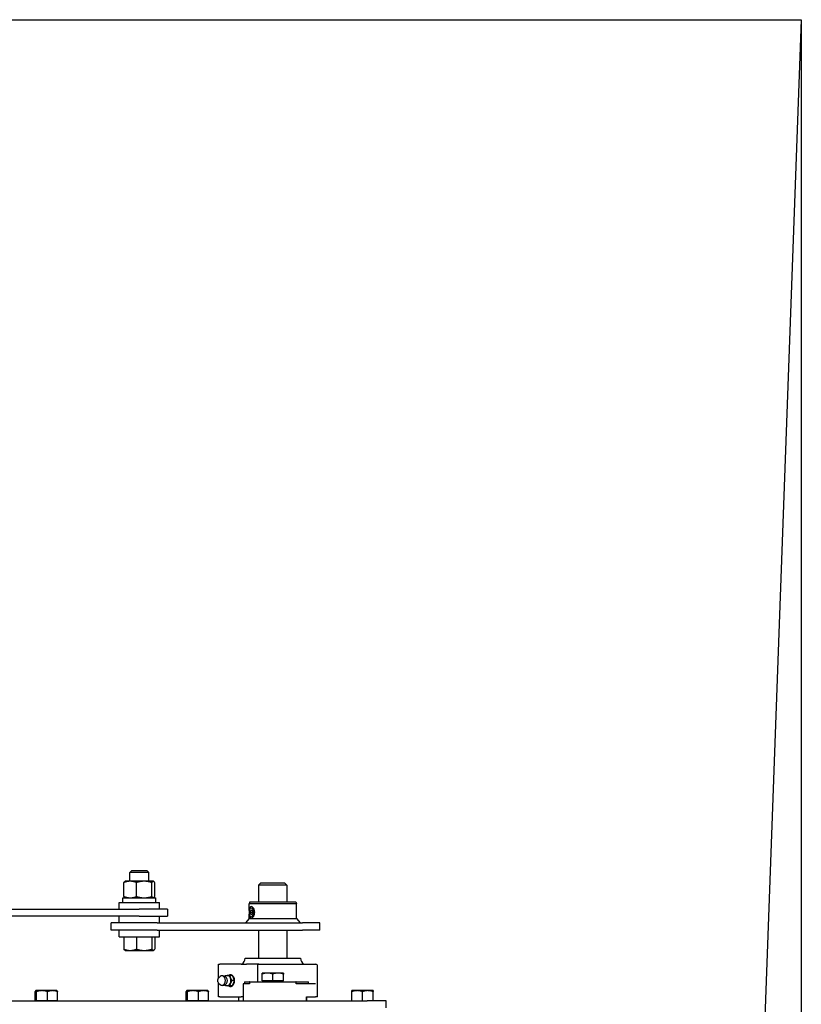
# Model space of a CAD drawing. Header units: inches. Extents: x 24 to 1128, y -58 to 748.
# Tile 610 of 656: x 546 to 566, y 651 to 677. Entities that reach past the tile are written whole.
import ezdxf

# ---------------------------------------------------------------- set-up
doc = ezdxf.new("R2010")
doc.units = ezdxf.units.IN
doc.header["$LTSCALE"] = 32
doc.header["$MEASUREMENT"] = 0
doc.layers.add('Visible (ANSI)', color=7, linetype='Continuous', lineweight=30)

msp = doc.modelspace()

# ---------------------------------------------------------------- linework, layer by layer
at = {"layer": 'Visible (ANSI)'}
for p, q in [((514.34313, 677.43978), (566.34313, 677.43978)), ((566.34313, 677.43978), (565.34313, 650.06478)), ((566.34313, 677.43978), (566.34313, 572.68978)), ((548.60479, 654.88778), (548.5576, 654.84201)), ((549.0576, 654.84201), (548.5576, 654.84201)), ((548.5576, 654.60678), (548.5576, 654.84201)), ((548.60479, 654.88778), (549.01041, 654.88778)), ((549.01041, 654.88778), (549.0576, 654.84201)), ((549.0576, 654.60678), (549.0576, 654.84201)), ((548.40053, 654.20227), (548.40053, 654.57329)), ((548.4326, 654.60678), (548.42674, 654.6034)), ((548.56623, 654.60678), (548.4326, 654.60678)), ((548.93545, 654.60678), (548.56623, 654.60678)), ((548.73192, 654.20227), (548.73192, 654.57329)), ((549.17683, 654.60678), (548.93545, 654.60678)), ((549.13899, 654.20227), (549.13899, 654.57329)), ((549.1826, 654.60678), (549.17683, 654.60678)), ((549.1826, 654.60678), (549.18846, 654.6034)), ((549.21467, 654.20227), (549.21467, 654.57329)), ((552.03063, 654.56478), (551.96813, 654.50228)), ((552.71813, 654.50228), (551.96813, 654.50228)), ((551.96813, 654.50228), (551.96813, 654.06478)), ((552.03063, 654.56478), (552.65563, 654.56478)), ((552.65563, 654.56478), (552.71813, 654.50228)), ((552.71813, 654.50228), (552.71813, 654.06478)), ((548.4326, 654.16878), (548.42674, 654.17216)), ((549.1826, 654.16878), (549.18846, 654.17216)), ((548.2761, 654.04378), (549.3391, 654.04378)), ((548.2761, 653.86678), (548.2761, 654.04378)), ((548.3731, 654.16878), (549.2421, 654.16878)), ((548.3731, 654.04378), (548.3731, 654.16878)), ((549.2421, 654.04378), (549.2421, 654.16878)), ((549.3391, 653.86678), (549.3391, 654.04378)), ((551.7332, 654.06478), (551.71813, 654.00853)), ((552.96813, 654.00853), (551.71813, 654.00853)), ((551.71813, 653.83003), (551.71813, 654.00853)), ((551.7332, 654.06478), (552.95306, 654.06478)), ((552.95306, 654.06478), (552.96813, 654.00853)), ((552.96813, 653.62407), (552.96813, 654.00853)), ((524.8076, 653.86678), (548.8076, 653.86678)), ((548.8076, 653.67928), (524.8076, 653.67928)), ((548.2761, 653.50228), (548.2761, 653.67928)), ((549.5576, 653.86678), (548.8076, 653.86678)), ((548.8076, 653.67928), (549.5576, 653.67928)), ((549.3391, 653.50228), (549.3391, 653.67928)), ((549.5576, 653.86678), (549.5576, 653.67928)), ((551.71813, 653.62407), (551.71813, 653.73703)), ((551.74713, 653.78353), (551.75989, 653.83766)), ((551.74713, 653.78353), (551.79819, 653.78353)), ((551.75989, 653.7294), (551.74713, 653.78353)), ((551.75989, 653.83766), (551.78542, 653.83766)), ((551.78542, 653.7294), (551.75989, 653.7294)), ((551.78542, 653.83766), (551.79819, 653.78353)), ((551.79819, 653.78353), (551.78542, 653.7294)), ((549.28224, 653.50228), (548.0576, 653.50228)), ((548.0576, 653.31478), (548.0576, 653.50228)), ((549.28224, 653.50228), (553.1342, 653.50228)), ((551.71813, 653.62407), (551.62126, 653.50228)), ((551.71813, 653.62407), (551.77266, 653.62407)), ((551.77266, 653.62407), (552.96813, 653.62407)), ((552.96813, 653.62407), (553.065, 653.50228)), ((553.59313, 653.50228), (553.1342, 653.50228)), ((553.59313, 653.31478), (553.59313, 653.50228)), ((549.28224, 653.31478), (548.0576, 653.31478)), ((548.2761, 653.13778), (548.2761, 653.31478)), ((548.2761, 653.13778), (549.3391, 653.13778)), ((548.40053, 653.13778), (548.40053, 652.80727)), ((548.73192, 653.13778), (548.73192, 652.80727)), ((549.13899, 653.13778), (549.13899, 652.80727)), ((549.21467, 653.13778), (549.21467, 652.80727)), ((549.28224, 653.31478), (553.1342, 653.31478)), ((549.3391, 653.13778), (549.3391, 653.31478)), ((551.96813, 653.31478), (551.96813, 652.56478)), ((552.71813, 653.31478), (552.71813, 652.56478)), ((553.59313, 653.31478), (553.1342, 653.31478)), ((548.4326, 652.77378), (548.42674, 652.77716)), ((548.4326, 652.77378), (548.56623, 652.77378)), ((548.56623, 652.77378), (548.93545, 652.77378)), ((548.93545, 652.77378), (549.17683, 652.77378)), ((549.17683, 652.77378), (549.1826, 652.77378)), ((549.1826, 652.77378), (549.18846, 652.77716)), ((550.90915, 652.40853), (550.93844, 652.40853)), ((550.90915, 652.04262), (550.90915, 652.40853)), ((551.50412, 652.40853), (550.93844, 652.40853)), ((551.50412, 652.40853), (551.64554, 652.40853)), ((551.60888, 652.56478), (553.07738, 652.56478)), ((551.97422, 652.40853), (551.64554, 652.40853)), ((551.93506, 652.35853), (551.93506, 651.93978)), ((551.97422, 652.40853), (553.48063, 652.40853)), ((553.53063, 651.53978), (553.53063, 652.35853)), ((551.26883, 652.11195), (551.20272, 652.11195)), ((552.20251, 652.17416), (552.06188, 652.17416)), ((552.06188, 651.96478), (552.06188, 652.14904)), ((552.48376, 652.17416), (552.20251, 652.17416)), ((552.34313, 651.96478), (552.34313, 652.14904)), ((552.62438, 652.17416), (552.48376, 652.17416)), ((552.62438, 651.96478), (552.62438, 652.14904)), ((550.90915, 651.53978), (550.90915, 651.90569)), ((550.91664, 652.05053), (550.94894, 652.07992)), ((550.91664, 651.89778), (550.94894, 651.86839)), ((551.26883, 651.83636), (551.20272, 651.83636)), ((551.32509, 651.97415), (551.25898, 651.97415)), ((551.56103, 651.88978), (551.56103, 651.43978)), ((551.72291, 651.88978), (551.56103, 651.88978)), ((551.58971, 651.93978), (551.58971, 651.88978)), ((551.58971, 651.93978), (551.72291, 651.93978)), ((551.72291, 651.93978), (551.72291, 651.88978)), ((551.73401, 651.93978), (551.72291, 651.93978)), ((551.73401, 651.93978), (552.95225, 651.93978)), ((552.34313, 651.96478), (552.06188, 651.96478)), ((552.09001, 651.96478), (552.09001, 651.93978)), ((552.62438, 651.96478), (552.34313, 651.96478)), ((552.59626, 651.96478), (552.59626, 651.93978)), ((552.96336, 651.93978), (552.95225, 651.93978)), ((552.96336, 651.93978), (553.28762, 651.93978)), ((552.96336, 651.88978), (552.96336, 651.93978)), ((553.47224, 651.88978), (552.96336, 651.88978)), ((553.28762, 651.88978), (553.28762, 651.93978)), ((546.04604, 651.43978), (546.04604, 651.68269)), ((546.06213, 651.70778), (546.06043, 651.7068)), ((546.06383, 651.70778), (546.06213, 651.70778)), ((546.23015, 651.70778), (546.06383, 651.70778)), ((546.08161, 651.43978), (546.08161, 651.68269)), ((546.50946, 651.70778), (546.23015, 651.70778)), ((546.3787, 651.43978), (546.3787, 651.68269)), ((546.62413, 651.70778), (546.50946, 651.70778)), ((546.62413, 651.70778), (546.62584, 651.7068)), ((546.64022, 651.43978), (546.64022, 651.68269)), ((550.04604, 651.43978), (550.04604, 651.68269)), ((550.06213, 651.70778), (550.06043, 651.7068)), ((550.06383, 651.70778), (550.06213, 651.70778)), ((550.23015, 651.70778), (550.06383, 651.70778)), ((550.08161, 651.43978), (550.08161, 651.68269)), ((550.50946, 651.70778), (550.23015, 651.70778)), ((550.3787, 651.43978), (550.3787, 651.68269)), ((550.62413, 651.70778), (550.50946, 651.70778)), ((550.62413, 651.70778), (550.62584, 651.7068)), ((550.64022, 651.43978), (550.64022, 651.68269)), ((554.57763, 651.70778), (554.43713, 651.70778)), ((554.43713, 651.43978), (554.43713, 651.68268)), ((554.85863, 651.70778), (554.57763, 651.70778)), ((554.71813, 651.43978), (554.71813, 651.68268)), ((554.99913, 651.70778), (554.85863, 651.70778)), ((554.99913, 651.43978), (554.99913, 651.68268)), ((525.84313, 651.43978), (554.84313, 651.43978)), ((546.06383, 651.43978), (546.04604, 651.43978)), ((546.06213, 651.43978), (546.06213, 651.43978)), ((546.08161, 651.43978), (546.06383, 651.43978)), ((546.23015, 651.43978), (546.08161, 651.43978)), ((546.3787, 651.43978), (546.23015, 651.43978)), ((546.50946, 651.43978), (546.3787, 651.43978)), ((546.64022, 651.43978), (546.50946, 651.43978)), ((546.62413, 651.43978), (546.62413, 651.43978)), ((550.06383, 651.43978), (550.04604, 651.43978)), ((550.06213, 651.43978), (550.06213, 651.43978)), ((550.08161, 651.43978), (550.06383, 651.43978)), ((550.23015, 651.43978), (550.08161, 651.43978)), ((550.3787, 651.43978), (550.23015, 651.43978)), ((550.50946, 651.43978), (550.3787, 651.43978)), ((550.64022, 651.43978), (550.50946, 651.43978)), ((550.62413, 651.43978), (550.62413, 651.43978)), ((550.93844, 651.53978), (550.90915, 651.53978)), ((550.93844, 651.53978), (551.50412, 651.53978)), ((551.4457, 651.43978), (551.4457, 651.53978)), ((551.55993, 651.53978), (551.50412, 651.53978)), ((551.55993, 651.53978), (551.55993, 651.43978)), ((553.23836, 651.53978), (553.47224, 651.53978)), ((553.23836, 651.43978), (553.23836, 651.53978)), ((553.24057, 651.43978), (553.24057, 651.53978)), ((553.53063, 651.53978), (553.47224, 651.53978)), ((555.34313, 651.43978), (554.84313, 651.43978)), ((555.34313, 651.25228), (555.34313, 651.43978))]:
    msp.add_line(p, q, dxfattribs=at)
for centre, radius, start, end in [((551.42138, 652.56478), 0.1875, 303.55731, 0), ((553.26488, 652.56478), 0.1875, 180, 236.44269), ((553.48063, 652.35853), 0.05, 0, 90), ((551.01375, 651.97415), 0.12795, 35.043536, 105.134486), ((551.01375, 651.97415), 0.12795, 254.865514, 324.956464)]:
    msp.add_arc(centre, radius, start, end, dxfattribs=at)
for centre, major_axis, ratio, start_param, end_param in [((551.77907, 653.78353), (0, 0.15625), 0.40848832, 0.0499045, 0.6410601), ((551.77907, 653.78353), (0, 0.15625), 0.40848832, 0.6410601, 2.50053255), ((551.77907, 653.78353), (0, -0.15625), 0.40848832, 5.6421252, 6.23328081), ((551.77907, 653.78353), (0, -0.15625), 0.40848832, 0.6410601, 2.50053255), ((550.99704, 651.97415), (0, 0.12575), 0.70710678, 2.5699821, 6.85479586), ((551.13776, 651.97415), (0, 0.1378), 0.70710678, 0, 0.63680804), ((551.13776, 651.97415), (0, 0.1378), 0.70710678, 5.23598776, 6.28318531), ((551.22128, 651.97415), (0, -0.15625), 0.70710678, 5.79224464, 9.91571863), ((551.24338, 651.97415), (0, -0.125), 0.70710678, 0.50126686, 2.6403258), ((551.13776, 651.97415), (0, -0.1378), 0.70710678, 5.64637727, 6.28318531), ((551.06613, 651.97415), (0, -0.10433), 0.70710678, 0.78949219, 2.35210046), ((551.13776, 651.97415), (0, -0.1378), 0.70710678, 0, 1.04719755), ((551.13776, 651.97415), (0, -0.1378), 0.70710678, 1.04719755, 2.0943951)]:
    msp.add_ellipse(centre, major_axis=major_axis, ratio=ratio, start_param=start_param, end_param=end_param, dxfattribs=at)
msp.add_ellipse((551.77266, 653.78353), major_axis=(0, -0.1232), ratio=0.40848832, dxfattribs=at)
for points, weights in [([(548.56623, 654.60678), (548.48933, 654.60678), (548.40053, 654.57329)], [1, 1.0379548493, 1]), ([(548.40053, 654.57329), (548.41447, 654.59632), (548.42674, 654.6034)], [1, 1.02579049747, 1.01653146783]), ([(548.73192, 654.57329), (548.64312, 654.60678), (548.56623, 654.60678)], [1, 1.0379548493, 1]), ([(548.93545, 654.60678), (548.84099, 654.60678), (548.73192, 654.57329)], [1, 1.0379548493, 1]), ([(549.13899, 654.57329), (549.02991, 654.60678), (548.93545, 654.60678)], [1, 1.0379548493, 1]), ([(549.17683, 654.60678), (549.15927, 654.60678), (549.13899, 654.57329)], [1, 1.0379548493, 1]), ([(549.21467, 654.57329), (549.19439, 654.60678), (549.17683, 654.60678)], [1, 1.0379548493, 1]), ([(548.42674, 654.17216), (548.41447, 654.17924), (548.40053, 654.20227)], [1.01653146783, 1.02579049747, 1]), ([(548.40053, 654.20227), (548.48933, 654.16878), (548.56623, 654.16878)], [1, 1.0379548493, 1]), ([(548.56623, 654.16878), (548.64312, 654.16878), (548.73192, 654.20227)], [1, 1.0379548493, 1]), ([(548.73192, 654.20227), (548.84099, 654.16878), (548.93545, 654.16878)], [1, 1.0379548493, 1]), ([(548.93545, 654.16878), (549.02991, 654.16878), (549.13899, 654.20227)], [1, 1.0379548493, 1]), ([(549.13899, 654.20227), (549.15927, 654.16878), (549.17683, 654.16878)], [1, 1.0379548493, 1]), ([(549.17683, 654.16878), (549.19439, 654.16878), (549.21467, 654.20227)], [1, 1.0379548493, 1]), ([(548.40053, 652.80727), (548.48933, 652.77378), (548.56623, 652.77378)], [1, 1.0379548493, 1]), ([(548.42674, 652.77716), (548.41447, 652.78424), (548.40053, 652.80727)], [1.01653146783, 1.02579049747, 1]), ([(548.56623, 652.77378), (548.64312, 652.77378), (548.73192, 652.80727)], [1, 1.0379548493, 1]), ([(548.73192, 652.80727), (548.84099, 652.77378), (548.93545, 652.77378)], [1, 1.0379548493, 1]), ([(548.93545, 652.77378), (549.02991, 652.77378), (549.13899, 652.80727)], [1, 1.0379548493, 1]), ([(549.13899, 652.80727), (549.15927, 652.77378), (549.17683, 652.77378)], [1, 1.0379548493, 1]), ([(549.17683, 652.77378), (549.19439, 652.77378), (549.21467, 652.80727)], [1, 1.0379548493, 1]), ([(551.07479, 652.08661), (551.08172, 652.09876), (551.09021, 652.11195)], [1.01723833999, 1.0132325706, 1]), ([(551.09021, 652.11195), (551.11166, 652.11195), (551.13776, 652.11195)], [1, 1.0379548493, 1]), ([(551.13776, 652.11195), (551.16387, 652.11195), (551.20272, 652.11195)], [1, 1.0379548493, 1]), ([(551.20272, 652.11195), (551.20909, 652.07503), (551.22215, 652.04305)], [1, 1.0379548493, 1]), ([(551.30566, 652.04305), (551.29261, 652.07503), (551.26883, 652.11195)], [1, 1.0379548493, 1]), ([(552.06188, 652.14904), (552.06188, 652.17416), (552.06188, 652.17416)], [1, 1.0379548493, 1]), ([(552.20251, 652.17416), (552.13724, 652.17416), (552.06188, 652.14904)], [1, 1.0379548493, 1]), ([(552.34313, 652.14904), (552.26777, 652.17416), (552.20251, 652.17416)], [1, 1.0379548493, 1]), ([(552.48376, 652.17416), (552.41849, 652.17416), (552.34313, 652.14904)], [1, 1.0379548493, 1]), ([(552.62438, 652.14904), (552.54902, 652.17416), (552.48376, 652.17416)], [1, 1.0379548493, 1]), ([(552.62438, 652.17416), (552.62438, 652.17416), (552.62438, 652.14904)], [1, 1.0379548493, 1]), ([(551.09021, 651.83636), (551.08172, 651.84955), (551.07479, 651.8617)], [1, 1.0132325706, 1.01723833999]), ([(551.13776, 651.83636), (551.11166, 651.83636), (551.09021, 651.83636)], [1, 1.0379548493, 1]), ([(551.20272, 651.83636), (551.16387, 651.83636), (551.13776, 651.83636)], [1, 1.0379548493, 1]), ([(551.22215, 651.90526), (551.20909, 651.87328), (551.20272, 651.83636)], [1, 1.0379548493, 1]), ([(551.22215, 652.04305), (551.2352, 652.01108), (551.25898, 651.97415)], [1, 1.0379548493, 1]), ([(551.25898, 651.97415), (551.2352, 651.93723), (551.22215, 651.90526)], [1, 1.0379548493, 1]), ([(551.26883, 651.83636), (551.29261, 651.87328), (551.30566, 651.90526)], [1, 1.0379548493, 1]), ([(551.32509, 651.97415), (551.31872, 652.01108), (551.30566, 652.04305)], [1, 1.0379548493, 1]), ([(551.30566, 651.90526), (551.31872, 651.93723), (551.32509, 651.97415)], [1, 1.0379548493, 1]), ([(546.06383, 651.70778), (546.05557, 651.70778), (546.04604, 651.68269)], [1, 1.0379548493, 1]), ([(546.08161, 651.68269), (546.07208, 651.70778), (546.06383, 651.70778)], [1, 1.0379548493, 1]), ([(546.23015, 651.70778), (546.16121, 651.70778), (546.08161, 651.68269)], [1, 1.0379548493, 1]), ([(546.3787, 651.68269), (546.29909, 651.70778), (546.23015, 651.70778)], [1, 1.0379548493, 1]), ([(546.50946, 651.70778), (546.44877, 651.70778), (546.3787, 651.68269)], [1, 1.0379548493, 1]), ([(546.64022, 651.68269), (546.57015, 651.70778), (546.50946, 651.70778)], [1, 1.0379548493, 1]), ([(546.62584, 651.7068), (546.63253, 651.70293), (546.64022, 651.68269)], [1.01210584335, 1.03039692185, 1]), ([(550.06383, 651.70778), (550.05557, 651.70778), (550.04604, 651.68269)], [1, 1.0379548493, 1]), ([(550.08161, 651.68269), (550.07208, 651.70778), (550.06383, 651.70778)], [1, 1.0379548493, 1]), ([(550.23015, 651.70778), (550.16121, 651.70778), (550.08161, 651.68269)], [1, 1.0379548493, 1]), ([(550.3787, 651.68269), (550.29909, 651.70778), (550.23015, 651.70778)], [1, 1.0379548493, 1]), ([(550.50946, 651.70778), (550.44877, 651.70778), (550.3787, 651.68269)], [1, 1.0379548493, 1]), ([(550.64022, 651.68269), (550.57015, 651.70778), (550.50946, 651.70778)], [1, 1.0379548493, 1]), ([(550.62584, 651.7068), (550.63253, 651.70293), (550.64022, 651.68269)], [1.01210584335, 1.03039692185, 1]), ([(554.43713, 651.68268), (554.43713, 651.70778), (554.43713, 651.70778)], [1, 1.0379548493, 1]), ([(554.57763, 651.70778), (554.51243, 651.70778), (554.43713, 651.68268)], [1, 1.0379548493, 1]), ([(554.71813, 651.68268), (554.64284, 651.70778), (554.57763, 651.70778)], [1, 1.0379548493, 1]), ([(554.85863, 651.70778), (554.79343, 651.70778), (554.71813, 651.68268)], [1, 1.0379548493, 1]), ([(554.99913, 651.68268), (554.92384, 651.70778), (554.85863, 651.70778)], [1, 1.0379548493, 1]), ([(554.99913, 651.70778), (554.99913, 651.70778), (554.99913, 651.68268)], [1, 1.0379548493, 1])]:
    msp.add_rational_spline(points, weights, degree=2, dxfattribs=at)
for points, knots in [([(551.7409, 653.90876), (551.74365, 653.91635), (551.74696, 653.92286), (551.75698, 653.93582), (551.76461, 653.93978), (551.77266, 653.93978)], [1.558374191, 1.558374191, 1.558374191, 1.558374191, 1.652058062, 1.652058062, 1.802233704, 1.802233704, 1.802233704, 1.802233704]), ([(551.77266, 653.93978), (551.78071, 653.93978), (551.79021, 653.93582), (551.80571, 653.92286), (551.81168, 653.91635), (551.81724, 653.90876)], [1.802233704, 1.802233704, 1.802233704, 1.802233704, 1.952409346, 1.952409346, 2.046093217, 2.046093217, 2.046093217, 2.046093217]), ([(551.77266, 653.62728), (551.76461, 653.62728), (551.75698, 653.63124), (551.74696, 653.6442), (551.74365, 653.65071), (551.7409, 653.6583)], [0.600744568, 0.600744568, 0.600744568, 0.600744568, 0.75092021, 0.75092021, 0.844604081, 0.844604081, 0.844604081, 0.844604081]), ([(551.81724, 653.6583), (551.81168, 653.65071), (551.80571, 653.6442), (551.79021, 653.63124), (551.78071, 653.62728), (551.77266, 653.62728)], [2.759863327, 2.759863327, 2.759863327, 2.759863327, 2.853547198, 2.853547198, 3.00372284, 3.00372284, 3.00372284, 3.00372284]), ([(551.81724, 653.90876), (551.82059, 653.90418), (551.8238, 653.89922), (551.83469, 653.88019), (551.84203, 653.86268), (551.85201, 653.82421), (551.8546, 653.80324), (551.8546, 653.78353), (551.8546, 653.76382), (551.85201, 653.74285), (551.84203, 653.70438), (551.83469, 653.68687), (551.8238, 653.66784), (551.82059, 653.66288), (551.81724, 653.6583)], [2.046093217, 2.046093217, 2.046093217, 2.046093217, 2.102584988, 2.102584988, 2.25278163, 2.25278163, 2.402978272, 2.402978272, 2.402978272, 2.553174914, 2.553174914, 2.703371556, 2.703371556, 2.759863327, 2.759863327, 2.759863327, 2.759863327]), ([(551.97422, 652.40853), (551.96921, 652.40853), (551.96329, 652.407), (551.95422, 652.40199), (551.94939, 652.39776), (551.94271, 652.38886), (551.93959, 652.38274), (551.93612, 652.37151), (551.93506, 652.3645), (551.93506, 652.35853)], [-0.198415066, -0.198415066, -0.198415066, -0.198415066, -0.144401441, -0.144401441, -0.093393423, -0.093393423, -0.045517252, -0.045517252, 0, 0, 0, 0]), ([(551.08025, 652.08526), (551.08025, 652.08526), (551.07996, 652.08502), (551.0792, 652.08452), (551.07903, 652.08442), (551.07885, 652.08431)], [3.669506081, 3.669506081, 3.669506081, 3.669506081, 3.759449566, 3.759449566, 3.780602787, 3.780602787, 3.780602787, 3.780602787]), ([(550.91664, 651.89778), (550.91063, 651.90324), (550.90537, 651.90996), (550.89656, 651.92539), (550.89308, 651.93414), (550.88828, 651.95271), (550.88699, 651.96252), (550.88671, 651.98221), (550.88772, 651.99208), (550.89199, 652.01091), (550.89524, 652.01988), (550.90373, 652.03598), (550.90895, 652.04313), (550.91553, 652.04951), (550.91608, 652.05003), (550.91664, 652.05053)], [1.6188081, 1.6188081, 1.6188081, 1.6188081, 1.93911213, 1.93911213, 2.26780621, 2.26780621, 2.59799076, 2.59799076, 2.92809932, 2.92809932, 3.25829127, 3.25829127, 3.58739104, 3.58739104, 3.61717965, 3.61717965, 3.61717965, 3.61717965]), ([(551.07885, 651.864), (551.07903, 651.86389), (551.0792, 651.86379), (551.07996, 651.86329), (551.08025, 651.86305), (551.08025, 651.86305)], [1.455384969, 1.455384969, 1.455384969, 1.455384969, 1.47653819, 1.47653819, 1.566481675, 1.566481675, 1.566481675, 1.566481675])]:
    msp.add_open_spline(points, degree=3, knots=knots, dxfattribs=at)

doc.saveas('drawing.dxf')
